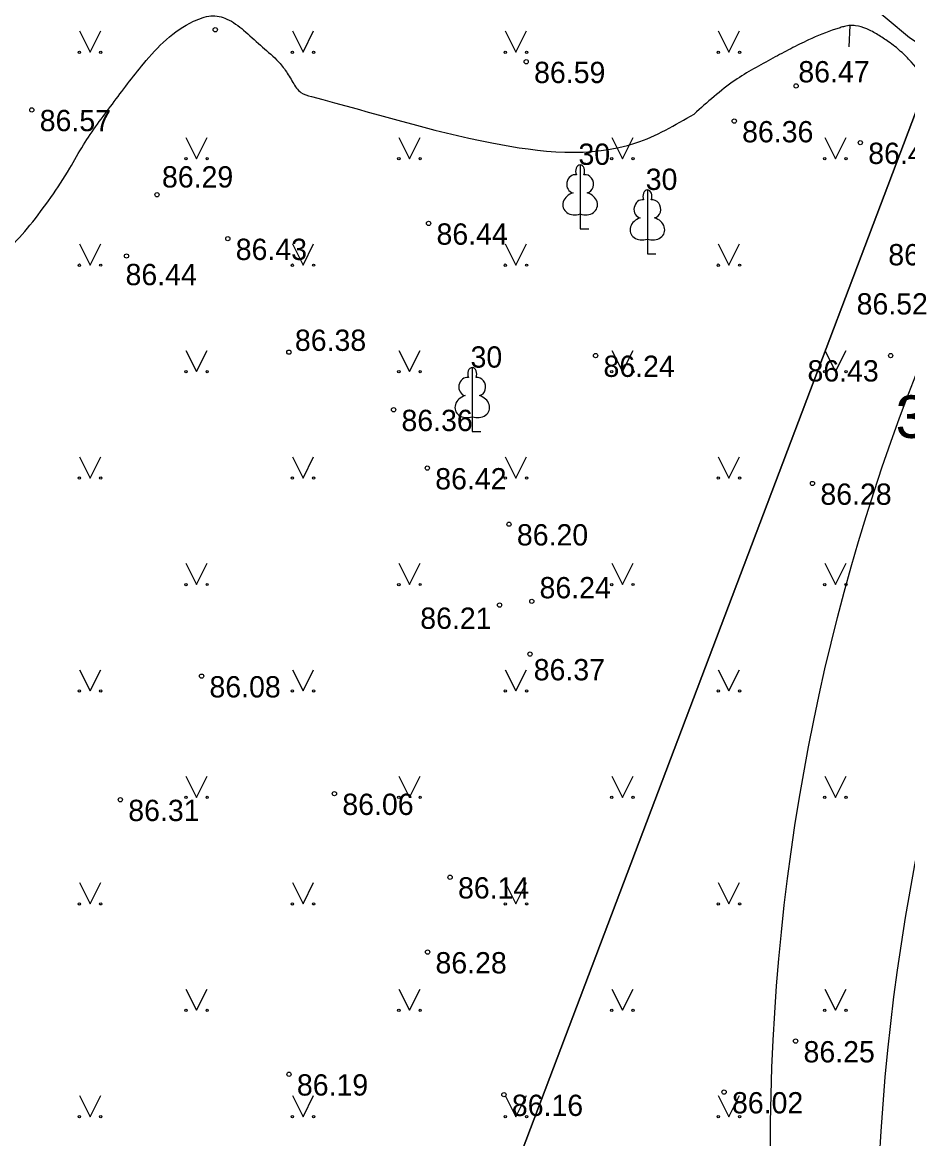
# Model space of a CAD drawing. Extents: x 576692 to 577659, y 273254 to 273799.
# Drawn here: x 577430.91 to 577451.7, y 273401.99 to 273428.2 of the extents above; entities that cross this region are included whole.
import ezdxf

# ---------------------------------------------------------------- set-up
doc = ezdxf.new("R2010")
doc.units = 0
for name, color, linetype in [('APGR_SARK_####_####_#', 7, 'Continuous'), ('BUVE_EKAS_BPAL_####_#', 7, 'Continuous'), ('ELEK_ELEM_####_####_#', 7, 'Continuous'), ('ELEK_VADP_VSPR_####_#', 7, 'Continuous'), ('GEOD_SITP_####_TKST_#', 7, 'Continuous'), ('HIDT_REZV_####_TKST_#', 7, 'Continuous'), ('LKAN_ELEM_PAST_TKST_#', 7, 'Continuous'), ('RELJ_ELEM_####_####_#', 7, 'Continuous'), ('SILT_VADP_UDEN_####_#', 7, 'Continuous')]:
    doc.layers.add(name, color=color, linetype=linetype)

msp = doc.modelspace()

# ---------------------------------------------------------------- linework, layer by layer
at = {"layer": 'ELEK_ELEM_####_####_#'}
msp.add_lwpolyline([(577431.402, 273432.594), (577439.255, 273432.3), (577443.446, 273432.23), (577448.066, 273430.927), (577451.737, 273427.848), (577456.213, 273424.92), (577458.364, 273422.849), (577461.925, 273418.942), (577466.467, 273413.534), (577472.58, 273406.119), (577476.752, 273401.465)], dxfattribs=at)
at = {"layer": 'ELEK_VADP_VSPR_####_#'}
for centre in [(577498.474, 273401.727), (577500.973, 273398.95)]:
    msp.add_circle(centre, 50, dxfattribs=at)
at = {"layer": 'GEOD_SITP_####_TKST_#'}
msp.add_line((577450.342, 273428.128), (577450.313, 273427.629), dxfattribs=at)
for points in [[(577415.313, 273433.955), (577416.325, 273433.617), (577417.126, 273433.609), (577417.875, 273433.771), (577418.576, 273434.126), (577419.205, 273434.671), (577419.35, 273435), (577419.361, 273435.385), (577419.391, 273435.763), (577419.594, 273436.069), (577420.615, 273436.356), (577421.949, 273435.878), (577422.63, 273435.171), (577422.95, 273434.537), (577423.183, 273433.9), (577423.335, 273432.611), (577423.277, 273432.303), (577423.162, 273431.994), (577423.038, 273431.686), (577422.953, 273431.378), (577422.818, 273430.671), (577422.656, 273429.914), (577422.401, 273428.353), (577422.497, 273426.897), (577422.772, 273426.271), (577423.25, 273425.748), (577424.094, 273425.225), (577424.947, 273424.773), (577426.452, 273423.86), (577427.96, 273422.946), (577428.437, 273422.673), (577428.957, 273422.436), (577429.474, 273422.323), (577429.717, 273422.339), (577429.943, 273422.419), (577430.271, 273422.638), (577430.57, 273422.879), (577431.089, 273423.44), (577432.022, 273424.775), (577432.345, 273425.325), (577433.025, 273426.284), (577433.755, 273427.231), (577434.928, 273428.227), (577435.132, 273428.307), (577435.338, 273428.355), (577435.713, 273428.281), (577436.106, 273428.018), (577436.501, 273427.665), (577436.88, 273427.323), (577437.085, 273427.078), (577437.262, 273426.791), (577437.451, 273426.555), (577437.697, 273426.46), (577441.932, 273425.371), (577445.316, 273425.371), (577446.682, 273426.048)], [(577454.178, 273425.217), (577453.14, 273425.838), (577452.871, 273426.029), (577452.634, 273426.251), (577452.21, 273426.753), (577451.779, 273427.275), (577451.532, 273427.521), (577451.396, 273427.637), (577451.249, 273427.746), (577450.996, 273427.912), (577450.735, 273428.048), (577450.473, 273428.123), (577450.344, 273428.128), (577450.217, 273428.108), (577450.111, 273428.078), (577450.005, 273428.044), (577449.371, 273427.79), (577448.951, 273427.584), (577448.534, 273427.362), (577447.641, 273426.839), (577446.682, 273426.048)]]:
    msp.add_spline(points, degree=3, dxfattribs=at)
at = {"layer": 'LKAN_ELEM_PAST_TKST_#'}
for p, q in [((577432.25, 273428), (577432.5, 273427.5)), ((577432.5, 273427.5), (577432.75, 273428)), ((577437.25, 273428), (577437.5, 273427.5)), ((577437.5, 273427.5), (577437.75, 273428)), ((577442.25, 273428), (577442.5, 273427.5)), ((577442.5, 273427.5), (577442.75, 273428)), ((577447.25, 273428), (577447.5, 273427.5)), ((577447.5, 273427.5), (577447.75, 273428)), ((577434.75, 273425.5), (577435, 273425)), ((577435, 273425), (577435.25, 273425.5)), ((577439.75, 273425.5), (577440, 273425)), ((577440, 273425), (577440.25, 273425.5)), ((577444.75, 273425.5), (577445, 273425)), ((577445, 273425), (577445.25, 273425.5)), ((577449.75, 273425.5), (577450, 273425)), ((577450, 273425), (577450.25, 273425.5)), ((577444.007, 273423.703), (577444.007, 273423.356)), ((577444.007, 273423.356), (577444.207, 273423.356)), ((577445.586, 273423.114), (577445.586, 273422.767)), ((577432.25, 273423), (577432.5, 273422.5)), ((577432.5, 273422.5), (577432.75, 273423)), ((577437.25, 273423), (577437.5, 273422.5)), ((577437.5, 273422.5), (577437.75, 273423)), ((577442.25, 273423), (577442.5, 273422.5)), ((577442.5, 273422.5), (577442.75, 273423)), ((577447.25, 273423), (577447.5, 273422.5)), ((577447.5, 273422.5), (577447.75, 273423)), ((577445.586, 273422.767), (577445.786, 273422.767)), ((577434.75, 273420.5), (577435, 273420)), ((577435, 273420), (577435.25, 273420.5)), ((577439.75, 273420.5), (577440, 273420)), ((577440, 273420), (577440.25, 273420.5)), ((577444.75, 273420.5), (577445, 273420)), ((577445, 273420), (577445.25, 273420.5)), ((577449.75, 273420.5), (577450, 273420)), ((577450, 273420), (577450.25, 273420.5)), ((577441.473, 273418.941), (577441.473, 273418.594)), ((577441.473, 273418.594), (577441.673, 273418.594)), ((577432.25, 273418), (577432.5, 273417.5)), ((577432.5, 273417.5), (577432.75, 273418)), ((577437.25, 273418), (577437.5, 273417.5)), ((577437.5, 273417.5), (577437.75, 273418)), ((577442.25, 273418), (577442.5, 273417.5)), ((577442.5, 273417.5), (577442.75, 273418)), ((577447.25, 273418), (577447.5, 273417.5)), ((577447.5, 273417.5), (577447.75, 273418)), ((577434.75, 273415.5), (577435, 273415)), ((577435, 273415), (577435.25, 273415.5)), ((577439.75, 273415.5), (577440, 273415)), ((577440, 273415), (577440.25, 273415.5)), ((577444.75, 273415.5), (577445, 273415)), ((577445, 273415), (577445.25, 273415.5)), ((577449.75, 273415.5), (577450, 273415)), ((577450, 273415), (577450.25, 273415.5)), ((577432.25, 273413), (577432.5, 273412.5)), ((577432.5, 273412.5), (577432.75, 273413)), ((577437.25, 273413), (577437.5, 273412.5)), ((577437.5, 273412.5), (577437.75, 273413)), ((577442.25, 273413), (577442.5, 273412.5)), ((577442.5, 273412.5), (577442.75, 273413)), ((577447.25, 273413), (577447.5, 273412.5)), ((577447.5, 273412.5), (577447.75, 273413)), ((577434.75, 273410.5), (577435, 273410)), ((577435, 273410), (577435.25, 273410.5)), ((577439.75, 273410.5), (577440, 273410)), ((577440, 273410), (577440.25, 273410.5)), ((577444.75, 273410.5), (577445, 273410)), ((577445, 273410), (577445.25, 273410.5)), ((577449.75, 273410.5), (577450, 273410)), ((577450, 273410), (577450.25, 273410.5)), ((577432.25, 273408), (577432.5, 273407.5)), ((577432.5, 273407.5), (577432.75, 273408)), ((577437.25, 273408), (577437.5, 273407.5)), ((577437.5, 273407.5), (577437.75, 273408)), ((577442.25, 273408), (577442.5, 273407.5)), ((577442.5, 273407.5), (577442.75, 273408)), ((577447.25, 273408), (577447.5, 273407.5)), ((577447.5, 273407.5), (577447.75, 273408)), ((577434.75, 273405.5), (577435, 273405)), ((577435, 273405), (577435.25, 273405.5)), ((577439.75, 273405.5), (577440, 273405)), ((577440, 273405), (577440.25, 273405.5)), ((577444.75, 273405.5), (577445, 273405)), ((577445, 273405), (577445.25, 273405.5)), ((577449.75, 273405.5), (577450, 273405)), ((577450, 273405), (577450.25, 273405.5)), ((577432.25, 273403), (577432.5, 273402.5)), ((577432.5, 273402.5), (577432.75, 273403)), ((577437.25, 273403), (577437.5, 273402.5)), ((577437.5, 273402.5), (577437.75, 273403)), ((577442.25, 273403), (577442.5, 273402.5)), ((577442.5, 273402.5), (577442.75, 273403)), ((577447.25, 273403), (577447.5, 273402.5)), ((577447.5, 273402.5), (577447.75, 273403))]:
    msp.add_line(p, q, dxfattribs=at)
for points in [[(577444.007, 273424.856), (577444.007, 273423.703)], [(577444.097, 273424.624), (577444.096, 273424.625)], [(577445.586, 273424.267), (577445.586, 273423.114)], [(577445.676, 273424.035), (577445.675, 273424.036)], [(577441.473, 273420.094), (577441.473, 273418.941)], [(577441.563, 273419.862), (577441.562, 273419.863)]]:
    msp.add_lwpolyline(points, dxfattribs=at)
for centre, radius in [((577432.25, 273427.5), 0.028), ((577432.75, 273427.5), 0.0263), ((577437.25, 273427.5), 0.028), ((577437.75, 273427.5), 0.0263), ((577442.25, 273427.5), 0.028), ((577442.75, 273427.5), 0.0263), ((577447.25, 273427.5), 0.028), ((577447.75, 273427.5), 0.0263), ((577434.75, 273425), 0.028), ((577435.25, 273425), 0.0263), ((577439.75, 273425), 0.028), ((577440.25, 273425), 0.0263), ((577444.75, 273425), 0.028), ((577445.25, 273425), 0.0263), ((577449.75, 273425), 0.028), ((577450.25, 273425), 0.0263), ((577432.25, 273422.5), 0.028), ((577432.75, 273422.5), 0.0263), ((577437.25, 273422.5), 0.028), ((577437.75, 273422.5), 0.0263), ((577442.25, 273422.5), 0.028), ((577442.75, 273422.5), 0.0263), ((577447.25, 273422.5), 0.028), ((577447.75, 273422.5), 0.0263), ((577434.75, 273420), 0.028), ((577435.25, 273420), 0.0263), ((577439.75, 273420), 0.028), ((577440.25, 273420), 0.0263), ((577444.75, 273420), 0.028), ((577445.25, 273420), 0.0263), ((577449.75, 273420), 0.028), ((577450.25, 273420), 0.0263), ((577432.25, 273417.5), 0.028), ((577432.75, 273417.5), 0.0263), ((577437.25, 273417.5), 0.028), ((577437.75, 273417.5), 0.0263), ((577442.25, 273417.5), 0.028), ((577442.75, 273417.5), 0.0263), ((577447.25, 273417.5), 0.028), ((577447.75, 273417.5), 0.0263), ((577434.75, 273415), 0.028), ((577435.25, 273415), 0.0263), ((577439.75, 273415), 0.028), ((577440.25, 273415), 0.0263), ((577444.75, 273415), 0.028), ((577445.25, 273415), 0.0263), ((577449.75, 273415), 0.028), ((577450.25, 273415), 0.0263), ((577432.25, 273412.5), 0.028), ((577432.75, 273412.5), 0.0263), ((577437.25, 273412.5), 0.028), ((577437.75, 273412.5), 0.0263), ((577442.25, 273412.5), 0.028), ((577442.75, 273412.5), 0.0263), ((577447.25, 273412.5), 0.028), ((577447.75, 273412.5), 0.0263), ((577434.75, 273410), 0.028), ((577435.25, 273410), 0.0263), ((577439.75, 273410), 0.028), ((577440.25, 273410), 0.0263), ((577444.75, 273410), 0.028), ((577445.25, 273410), 0.0263), ((577449.75, 273410), 0.028), ((577450.25, 273410), 0.0263), ((577432.25, 273407.5), 0.028), ((577432.75, 273407.5), 0.0263), ((577437.25, 273407.5), 0.028), ((577437.75, 273407.5), 0.0263), ((577442.25, 273407.5), 0.028), ((577442.75, 273407.5), 0.0263), ((577447.25, 273407.5), 0.028), ((577447.75, 273407.5), 0.0263), ((577434.75, 273405), 0.028), ((577435.25, 273405), 0.0263), ((577439.75, 273405), 0.028), ((577440.25, 273405), 0.0263), ((577444.75, 273405), 0.028), ((577445.25, 273405), 0.0263), ((577449.75, 273405), 0.028), ((577450.25, 273405), 0.0263), ((577432.25, 273402.5), 0.028), ((577432.75, 273402.5), 0.0263), ((577437.25, 273402.5), 0.028), ((577437.75, 273402.5), 0.0263), ((577442.25, 273402.5), 0.028), ((577442.75, 273402.5), 0.0263), ((577447.25, 273402.5), 0.028), ((577447.75, 273402.5), 0.0263)]:
    msp.add_circle(centre, radius, dxfattribs=at)
for centre, major_axis, ratio, start_param, end_param in [((577444.007, 273424.706), (0, -0.15), 0.707107, 3.14537, 5.287485), ((577444.007, 273424.706), (0, -0.15), 0.707107, 0.995701, 3.137816), ((577443.879, 273424.411), (-0.039, -0.212), 0.861323, 3.141593, 6.283185), ((577444.135, 273424.411), (0.039, -0.212), 0.861323, 0, 3.141593), ((577443.917, 273423.949), (0.307, 0.095), 0.814445, 1.570796, 4.752015), ((577444.097, 273423.949), (-0.307, 0.095), 0.814445, 1.531171, 4.712389), ((577445.586, 273424.117), (0, -0.15), 0.707107, 3.14537, 5.287485), ((577445.586, 273424.117), (0, -0.15), 0.707107, 0.995701, 3.137816), ((577445.458, 273423.822), (-0.039, -0.212), 0.861323, 3.141593, 6.283185), ((577445.714, 273423.822), (0.039, -0.212), 0.861323, 0, 3.141593), ((577445.496, 273423.36), (0.307, 0.095), 0.814445, 1.570796, 4.752015), ((577445.676, 273423.36), (-0.307, 0.095), 0.814445, 1.531171, 4.712389), ((577441.473, 273419.944), (0, -0.15), 0.707107, 3.14537, 5.287485), ((577441.473, 273419.944), (0, -0.15), 0.707107, 0.995701, 3.137816), ((577441.345, 273419.649), (-0.039, -0.212), 0.861323, 3.141593, 6.283185), ((577441.601, 273419.649), (0.039, -0.212), 0.861323, 0, 3.141593), ((577441.383, 273419.187), (0.307, 0.095), 0.814445, 1.570796, 4.752015), ((577441.563, 273419.187), (-0.307, 0.095), 0.814445, 1.531171, 4.712389)]:
    msp.add_ellipse(centre, major_axis=major_axis, ratio=ratio, start_param=start_param, end_param=end_param, dxfattribs=at)
at = {"layer": 'RELJ_ELEM_####_####_#'}
for centre in [(577435.439, 273428.03), (577442.74, 273427.277), (577449.078, 273426.711), (577431.133, 273426.147), (577447.624, 273425.885), (577450.585, 273425.377), (577434.072, 273424.153), (577440.449, 273423.481), (577435.735, 273423.122), (577433.356, 273422.715), (577437.17, 273420.457), (577444.369, 273420.376), (577451.297, 273420.376), (577439.626, 273419.104), (577440.419, 273417.734), (577449.462, 273417.373), (577442.336, 273416.417), (577442.114, 273414.517), (577442.872, 273414.605), (577442.83, 273413.366), (577435.118, 273412.848), (577433.212, 273409.945), (577438.238, 273410.088), (577440.954, 273408.126), (577440.425, 273406.367), (577449.066, 273404.277), (577437.171, 273403.498), (577442.218, 273403.019), (577447.386, 273403.079)]:
    msp.add_circle(centre, 0.05, dxfattribs=at)
at = {"layer": 'SILT_VADP_UDEN_####_#'}
for points in [[(577460.291, 273448.287), (577398.842, 273286.137), (577289.601, 273346.432), (577272.786, 273380.42), (577302.254, 273414.066), (577315.625, 273397.603), (577368.017, 273418.909), (577393.627, 273501.735), (577402.179, 273529.391)], [(577460.819, 273281.88), (577398.842, 273286.137), (577460.291, 273448.287)], [(577460.819, 273281.88), (577398.842, 273286.137), (577460.291, 273448.287)]]:
    msp.add_lwpolyline(points, dxfattribs=at)

# ---------------------------------------------------------------- texts
at = {"layer": 'APGR_SARK_####_####_#'}
for p in [(577443.782, 273424.856), (577445.361, 273424.267), (577441.248, 273420.094)]:
    msp.add_text(' 30', height=0.5, dxfattribs=at).set_placement(p)
at = {"layer": 'BUVE_EKAS_BPAL_####_#'}
msp.add_text('32010030104', height=1, dxfattribs=at).set_placement((577451.413, 273418.442))
at = {"layer": 'HIDT_REZV_####_TKST_#'}
for s, p in [(' 86.47', (577448.944, 273426.793)), (' 86.59', (577442.74, 273426.777)), (' 86.57', (577431.133, 273425.647)), (' 86.36', (577447.624, 273425.385)), (' 86.42', (577450.585, 273424.877)), (' 86.29', (577434.003, 273424.324)), (' 86.44', (577440.449, 273422.981)), (' 86.43', (577435.735, 273422.622)), (' 86.77', (577451.056, 273422.496)), (' 86.44', (577433.148, 273422.03)), (' 86.52', (577450.312, 273421.342)), (' 86.38', (577437.124, 273420.487)), (' 86.24', (577444.369, 273419.876)), (' 86.43', (577449.159, 273419.768)), (' 86.36', (577439.626, 273418.604)), (' 86.42', (577440.419, 273417.234)), (' 86.28', (577449.462, 273416.873)), (' 86.20', (577442.336, 273415.917)), (' 86.24', (577442.868, 273414.676)), (' 86.21', (577440.067, 273413.959)), (' 86.37', (577442.731, 273412.75)), (' 86.08', (577435.118, 273412.348)), (' 86.06', (577438.238, 273409.588)), (' 86.31', (577433.212, 273409.445)), (' 86.14', (577440.954, 273407.626)), (' 86.28', (577440.425, 273405.867)), (' 86.25', (577449.066, 273403.777)), (' 86.19', (577437.171, 273402.998)), (' 86.16', (577442.218, 273402.519)), (' 86.02', (577447.386, 273402.579))]:
    msp.add_text(s, height=0.5, dxfattribs=at).set_placement(p)

doc.saveas('drawing.dxf')
